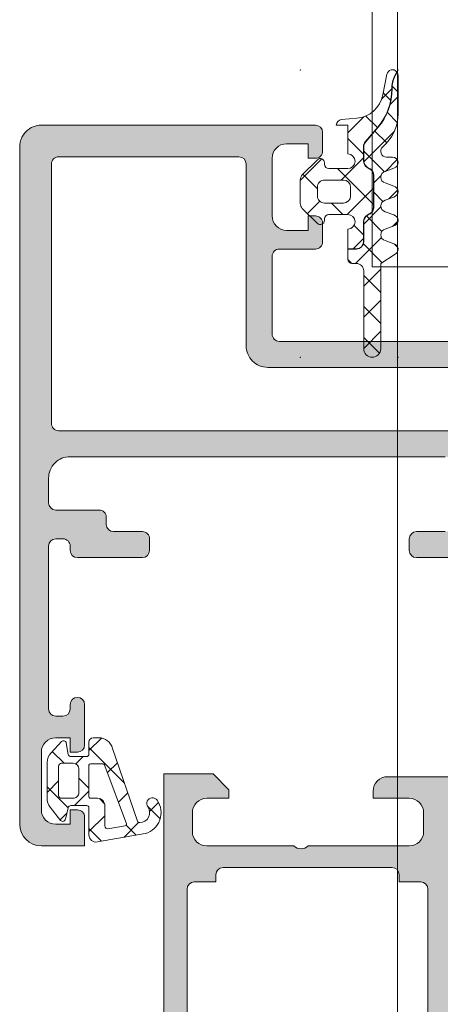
# Model space of a CAD drawing. Header units: millimetres. Extents: x 213386 to 506888, y 183055 to 450952.
# Tile 338 of 656: x 399519 to 399549, y 287199 to 287267. Entities that reach past the tile are written whole.
import ezdxf

# ---------------------------------------------------------------- set-up
doc = ezdxf.new("R2010")
doc.units = ezdxf.units.MM
doc.layers.add('FASÁDA DETAILNÍ', color=255, linetype='Continuous', lineweight=0)

msp = doc.modelspace()

# ---------------------------------------------------------------- hatches: boundary and pattern name
at = {"layer": 'FASÁDA DETAILNÍ'}
h = msp.add_hatch(dxfattribs=at)
h.set_pattern_fill('ANSI37', color=256, scale=0.625, angle=90, style=0)
h.set_pattern_definition([(135, (397960.6382589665, 280090.6491475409), (-1.403165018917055, -1.403165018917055), []), (225, (397960.6382589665, 280090.6491475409), (1.403165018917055, -1.403165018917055), [])])
edge = h.paths.add_edge_path()
edge.add_arc((399540.2923258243, 287253.5391267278), 0.2900050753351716, 224.9975633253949, 359.9994892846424)
edge.add_line((399540.5823308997, 287253.5391241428), (399540.5823308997, 287253.6391184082))
edge.add_arc((399540.8923308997, 287253.6391184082), 0.3099999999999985, 89.99999999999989, 180.0000000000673, ccw=False)
edge.add_line((399540.8923308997, 287253.9491184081), (399542.1923068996, 287253.9491184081))
edge.add_arc((399542.1923068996, 287253.4391184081), 0.5100000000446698, -88.87647985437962, 90.00000000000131, ccw=False)
edge.add_line((399542.2023069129, 287252.9292164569), (399542.2023087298, 287251.5706084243))
edge.add_line((399542.2023087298, 287251.5706084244), (399542.7923090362, 287251.5706084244))
edge.add_arc((399542.7923090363, 287252.0606084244), 0.4900000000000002, -89.99999999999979, 1.272221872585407e-14)
edge.add_line((399543.2823090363, 287252.0606084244), (399543.2823090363, 287253.4606061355))
edge.add_arc((399543.7923090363, 287253.4606061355), 0.5099999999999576, 120.00000000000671, 180.0000000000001, ccw=False)
edge.add_line((399543.5373090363, 287253.9022790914), (399543.7373090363, 287254.0177491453))
edge.add_arc((399543.4923090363, 287254.4421015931), 0.4900000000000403, -59.9999999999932, 1.144999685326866e-13)
edge.add_line((399543.9823090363, 287254.4421015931), (399543.9823090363, 287256.6791114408))
edge.add_arc((399543.4923090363, 287256.6791114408), 0.4899999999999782, 1.144999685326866e-13, 60.00000000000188)
edge.add_line((399543.7373090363, 287257.1034638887), (399543.5373090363, 287257.2189339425))
edge.add_arc((399543.7923090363, 287257.6606068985), 0.5100000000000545, 179.9999999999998, 240.0000000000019, ccw=False)
edge.add_line((399543.2823090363, 287257.6606068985), (399543.2823090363, 287258.6582043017))
edge.add_arc((399543.7882424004, 287258.6582043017), 0.5059333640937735, 139.3588191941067, 180, ccw=False)
edge.add_line((399543.404338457, 287258.9877287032), (399544.2852053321, 287260.0139600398))
edge.add_arc((399541.2547474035, 287262.6151571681), 3.993732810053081, -40.64118080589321, 0.6188691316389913)
edge.add_arc((399547.2581299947, 287262.6800040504), 2.010000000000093, 153.3452087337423, 180.6188691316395, ccw=False)
edge.add_line((399545.4617414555, 287263.5817180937), (399545.5957826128, 287263.848753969))
edge.add_arc((399545.2923188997, 287263.6037844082), 0.3900003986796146, 38.91202932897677, 168.9894375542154)
edge.add_line((399544.9094976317, 287263.6782705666), (399544.6298960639, 287262.2401797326))
edge.add_arc((399542.6568421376, 287262.6237917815), 2.010000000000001, -85.00475061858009, -11.002496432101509, ccw=False)
edge.add_line((399542.8318591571, 287260.6214259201), (399541.7588993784, 287260.5276437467))
edge.add_arc((399541.7923206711, 287260.1390766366), 0.3900017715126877, 94.91600467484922, 178.5301263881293)
edge.add_line((399541.4024472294, 287260.149080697), (399542.2023181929, 287260.149080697))
edge.add_line((399542.2023181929, 287260.149080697), (399542.2023069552, 287258.1490013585))
edge.add_arc((399542.1923068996, 287257.6390994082), 0.5100000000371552, -90, 88.87647509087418, ccw=False)
edge.add_line((399542.1923068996, 287257.1290994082), (399540.8923308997, 287257.1290994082))
edge.add_arc((399540.8923308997, 287257.4390994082), 0.3100000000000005, 180, 270, ccw=False)
edge.add_line((399540.5823308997, 287257.4390994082), (399540.5823308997, 287257.5391244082))
edge.add_arc((399540.2923155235, 287257.5390962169), 0.2900153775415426, 0.005569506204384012, 134.9966855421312)
edge.add_line((399540.0872555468, 287257.7441799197), (399539.0459585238, 287256.703615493))
edge.add_arc((399539.3923188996, 287256.3570112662), 0.4900000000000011, 134.9798378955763, 179.9999999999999)
edge.add_line((399538.9023188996, 287256.3570112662), (399538.9023188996, 287254.7209628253))
edge.add_arc((399539.3923188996, 287254.7209628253), 0.4899999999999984, 180.0000000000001, 225.0276992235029)
edge.add_line((399539.0460041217, 287254.3743130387), (399540.0872525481, 287253.3340708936))
edge = h.paths.add_edge_path()
edge.add_arc((399541.8923407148, 287255.239095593), 0.4999901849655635, -90.00000000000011, -9.199197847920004e-09, ccw=False)
edge.add_line((399541.8923407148, 287254.7391054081), (399540.5923308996, 287254.7391054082))
edge.add_arc((399540.5923122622, 287255.2390867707), 0.4999813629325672, -180.0021357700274, -89.9978642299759, ccw=False)
edge.add_line((399540.0923308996, 287255.2391054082), (399540.0923308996, 287255.8391124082))
edge.add_arc((399540.5923122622, 287255.8391310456), 0.4999813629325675, 89.99786422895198, 180.0021357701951, ccw=False)
edge.add_line((399540.5923308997, 287256.3391124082), (399541.8923407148, 287256.3391124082))
edge.add_arc((399541.8923407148, 287255.8391222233), 0.4999901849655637, 0, 90.00000000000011, ccw=False)
edge.add_line((399542.3923308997, 287255.8391222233), (399542.3923308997, 287255.239095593))
h = msp.add_hatch(dxfattribs=at)
h.set_pattern_fill('ANSI37', color=256, scale=0.48, angle=90, style=0)
h.set_pattern_definition([(135, (397960.6382589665, 280090.6491475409), (-1.077630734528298, -1.077630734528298), []), (225, (397960.6382589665, 280090.6491475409), (1.077630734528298, -1.077630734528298), [])])
edge = h.paths.add_edge_path()
edge.add_line((399544.7857356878, 287252.9348922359), (399545.3927931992, 287253.1621511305))
edge.add_arc((399545.2923179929, 287253.5389872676), 0.3900009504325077, -75.0706312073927, 75.07063120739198)
edge.add_line((399545.3927931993, 287253.9158234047), (399544.7857356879, 287254.1430822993))
edge.add_arc((399544.8923191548, 287254.5389872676), 0.4100009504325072, 105.0676336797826, 254.9323663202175, ccw=False)
edge.add_line((399544.7857356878, 287254.9348922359), (399545.3927932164, 287255.1621511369))
edge.add_arc((399545.2923194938, 287255.5389872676), 0.390000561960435, -75.0708416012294, 75.07084160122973)
edge.add_line((399545.3927932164, 287255.9158233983), (399544.7857357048, 287256.1430822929))
edge.add_arc((399544.8923176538, 287256.5389872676), 0.4100005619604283, 105.06742474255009, 254.9325713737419, ccw=False)
edge.add_line((399544.7857357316, 287256.9348922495), (399545.3927932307, 287257.1621473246))
edge.add_arc((399545.2923059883, 287257.5390299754), 0.3900489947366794, -75.07068313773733, 89.99999999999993)
edge.add_line((399545.2923059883, 287257.9290789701), (399544.8923168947, 287257.9290789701))
edge.add_arc((399544.8923168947, 287258.3390795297), 0.4100005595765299, 130.3199356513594, 269.99999999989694, ccw=False)
edge.add_arc((399542.6923470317, 287260.9313657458), 2.989972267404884, -49.68006215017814, 0.001330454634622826)
edge.add_line((399545.6823192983, 287260.9314351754), (399545.6823188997, 287263.6032267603))
edge.add_arc((399545.2923188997, 287263.6037844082), 0.3900003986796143, -0.0819252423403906, 35.64056997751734)
edge.add_line((399545.6092676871, 287263.8310370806), (399545.4796159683, 287263.5727458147))
edge.add_arc((399547.2581299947, 287262.6800040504), 1.990000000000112, 153.345208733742, 180.6188691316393)
edge.add_arc((399541.2547474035, 287262.6151571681), 4.013732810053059, -40.641180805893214, 0.6188691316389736, ccw=False)
edge.add_line((399544.3003813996, 287260.0009336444), (399543.4195145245, 287258.9747023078))
edge.add_arc((399543.7882424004, 287258.6582043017), 0.4859333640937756, 139.3588191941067, 179.9999999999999)
edge.add_line((399543.3023090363, 287258.6582043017), (399543.3023090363, 287257.6606068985))
edge.add_arc((399543.7923090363, 287257.6606068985), 0.4900000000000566, 180.0000000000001, 240.0000000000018)
edge.add_line((399543.5473090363, 287257.2362544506), (399543.7473090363, 287257.1207843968))
edge.add_arc((399543.4923090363, 287256.6791114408), 0.5099999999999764, -1.1368683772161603e-13, 60.00000000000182, ccw=False)
edge.add_line((399544.0023090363, 287256.6791114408), (399544.0023090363, 287254.4421015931))
edge.add_arc((399543.4923090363, 287254.4421015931), 0.5100000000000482, -59.99999999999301, -2.2737367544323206e-13, ccw=False)
edge.add_line((399543.7473090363, 287254.0004286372), (399543.5473090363, 287253.8849585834))
edge.add_arc((399543.7923090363, 287253.4606061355), 0.4899999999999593, 120.000000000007, 179.9999999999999)
edge.add_line((399543.3023090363, 287253.4606061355), (399543.3023090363, 287252.0606084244))
edge.add_arc((399542.7923090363, 287252.0606084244), 0.509999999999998, -90.00000000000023, 0, ccw=False)
edge.add_line((399542.7923090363, 287251.5506084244), (399542.2023087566, 287251.5506084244))
edge.add_line((399542.2023087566, 287251.5506084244), (399542.2023097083, 287250.8389868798))
edge.add_arc((399542.4923097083, 287250.8389872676), 0.2900000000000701, 180.0000766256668, 270.0000000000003)
edge.add_line((399542.4923097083, 287250.5489872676), (399542.7922948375, 287250.548987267))
edge.add_arc((399542.7924763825, 287250.03916528), 0.5098220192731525, -0.02428648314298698, 90.02040272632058, ccw=False)
edge.add_line((399543.3022983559, 287250.0389491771), (399543.3023288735, 287244.6389862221))
edge.add_arc((399543.8923273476, 287244.6389895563), 0.5899984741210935, 180.0003238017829, 360.0000000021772)
edge.add_line((399544.4823258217, 287244.6389895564), (399544.4823258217, 287250.5443978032))
edge.add_line((399544.4823258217, 287250.5443978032), (399545.4870801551, 287251.2011013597))
edge.add_arc((399545.2923195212, 287251.538989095), 0.3899997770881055, -60.04057881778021, 75.07024092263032)
edge.add_line((399545.3927969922, 287251.9158234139), (399544.7857356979, 287252.1430822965))
edge.add_arc((399544.8923191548, 287252.5389872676), 0.4100009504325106, 105.0676336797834, 254.9323677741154, ccw=False)
h = msp.add_hatch(color=256, dxfattribs=at)
edge = h.paths.add_edge_path(flags=16)
edge.add_ellipse((399522.1563332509, 287239.4490277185), major_axis=(-0.4999740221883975, 0), ratio=1, start_angle=-0.0029770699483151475, end_angle=90.0029770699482, ccw=False)
edge.add_line((399521.6563592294, 287239.449053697), (399521.6563592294, 287257.449053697))
edge.add_ellipse((399522.1563332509, 287257.4490796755), major_axis=(-0.4999740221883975, 0), ratio=1, start_angle=-90.0029770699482, end_angle=0.0029770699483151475, ccw=False)
edge.add_line((399522.1563592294, 287257.949053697), (399534.6563592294, 287257.949053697))
edge.add_ellipse((399534.6563374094, 287257.449031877), major_axis=(-0.5000218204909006, 0), ratio=1, start_angle=180.0025002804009, end_angle=269.997499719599, ccw=False)
edge.add_line((399535.1563592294, 287257.449053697), (399535.1563592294, 287244.846002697))
edge.add_ellipse((399536.6563581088, 287244.8460015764), major_axis=(-1.499998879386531, 0), ratio=1, start_angle=-4.280432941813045e-05, end_angle=90.00004280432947)
edge.add_line((399536.6563592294, 287243.346002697), (399549.6563472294, 287243.346002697))
edge.add_ellipse((399549.656347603, 287242.8460030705), major_axis=(-0.4999996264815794, 0), ratio=1, start_angle=179.9999571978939, end_angle=270.0000428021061, ccw=False)
edge.add_line((399550.1563472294, 287242.846002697), (399550.1563472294, 287239.449053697))
edge.add_ellipse((399549.656347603, 287239.4490533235), major_axis=(-0.4999996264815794, 0), ratio=1, start_angle=89.99995719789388, end_angle=180.0000428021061, ccw=False)
edge.add_line((399549.6563472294, 287238.949053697), (399522.1563592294, 287238.949053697))
edge = h.paths.add_edge_path()
edge.add_line((399520.9563472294, 287210.149058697), (399523.9563472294, 287210.149058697))
edge.add_line((399523.9563472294, 287210.149058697), (399523.9563472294, 287212.149058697))
edge.add_arc((399523.4563732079, 287212.1490846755), 0.4999740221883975, 359.9970229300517, 450.0029770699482)
edge.add_line((399523.4563472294, 287212.649058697), (399522.9563472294, 287212.649058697))
edge.add_line((399522.9563472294, 287212.649058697), (399522.9563472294, 287211.649058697))
edge.add_line((399522.9563472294, 287211.649058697), (399521.9563472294, 287211.649058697))
edge.add_arc((399521.9564113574, 287212.649122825), 1.000064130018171, 180.0036740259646, 269.99632597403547, ccw=False)
edge.add_line((399520.9563472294, 287212.649058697), (399520.9563472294, 287216.649058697))
edge.add_arc((399521.9563772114, 287216.649028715), 1.000029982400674, 90.00171778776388, 179.9982822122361, ccw=False)
edge.add_line((399521.9563472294, 287217.649058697), (399522.9563472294, 287217.649058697))
edge.add_line((399522.9563472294, 287217.649058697), (399522.9563472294, 287216.649058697))
edge.add_line((399522.9563472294, 287216.649058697), (399523.4563472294, 287216.649058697))
edge.add_arc((399523.456341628, 287217.1490642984), 0.5000056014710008, 270.0006418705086, 359.9993581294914)
edge.add_line((399523.9563472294, 287217.149058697), (399523.9563472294, 287219.949061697))
edge.add_arc((399523.4563472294, 287219.949061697), 0.5, 0, 180)
edge.add_line((399522.9563472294, 287219.949061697), (399522.9563472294, 287219.649058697))
edge.add_arc((399522.4563365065, 287219.6490694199), 0.5000107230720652, 270.0012287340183, 359.9987712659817, ccw=False)
edge.add_line((399522.4563472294, 287219.149058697), (399521.9563472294, 287219.149058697))
edge.add_arc((399521.9564151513, 287219.6491266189), 0.5000679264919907, 180.0077822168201, 269.99221778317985, ccw=False)
edge.add_line((399521.4563472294, 287219.649058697), (399521.4563472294, 287230.949053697))
edge.add_arc((399521.9563690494, 287230.949031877), 0.5000218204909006, 90.00250028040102, 179.9974997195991, ccw=False)
edge.add_line((399521.9563472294, 287231.449053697), (399522.4563472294, 287231.449053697))
edge.add_arc((399522.4564099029, 287230.9491163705), 0.499937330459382, -0.007182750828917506, 90.00718275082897, ccw=False)
edge.add_line((399522.9563472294, 287230.949053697), (399522.9563472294, 287230.649050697))
edge.add_arc((399523.4564100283, 287230.6491134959), 0.5000628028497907, 180.0071953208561, 269.9928046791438)
edge.add_line((399523.4563472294, 287230.149050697), (399527.9563472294, 287230.149050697))
edge.add_arc((399527.956341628, 287230.6490562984), 0.5000056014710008, 270.0006418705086, 359.9993581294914)
edge.add_line((399528.4563472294, 287230.649050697), (399528.4563472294, 287231.449053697))
edge.add_arc((399527.9563732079, 287231.4490796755), 0.4999740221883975, 359.9970229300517, 450.0029770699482)
edge.add_line((399527.9563472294, 287231.949053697), (399525.9563472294, 287231.949053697))
edge.add_arc((399525.9564151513, 287232.4491216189), 0.5000679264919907, 180.0077822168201, 269.99221778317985, ccw=False)
edge.add_line((399525.4563472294, 287232.449053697), (399525.4563472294, 287232.949053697))
edge.add_arc((399524.9564099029, 287232.9491163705), 0.499937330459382, 359.992817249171, 450.007182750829)
edge.add_line((399524.9563472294, 287233.449053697), (399521.9563472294, 287233.449053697))
edge.add_arc((399521.9564023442, 287233.9491088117), 0.5000551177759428, 180.0063149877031, 269.9936850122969, ccw=False)
edge.add_line((399521.4563472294, 287233.949053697), (399521.4563472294, 287235.649050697))
edge.add_arc((399522.9563153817, 287235.6490825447), 1.499968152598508, 89.99878348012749, 180.0012165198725, ccw=False)
edge.add_line((399522.9563472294, 287237.149050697), (399548.9563472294, 287237.149050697))
edge.add_arc((399548.9563680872, 287236.6490715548), 0.4999791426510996, -0.0023902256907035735, 90.0023902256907, ccw=False)
edge.add_line((399549.4563472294, 287236.649050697), (399549.4563472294, 287232.449053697))
edge.add_arc((399548.956341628, 287232.4490592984), 0.5000056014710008, 270.0006418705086, 359.9993581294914, ccw=False)
edge.add_line((399548.9563472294, 287231.949053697), (399546.9563472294, 287231.949053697))
edge.add_arc((399546.9563690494, 287231.449031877), 0.5000218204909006, 90.002500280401, 179.9974997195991)
edge.add_line((399546.4563472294, 287231.449053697), (399546.4563472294, 287230.649050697))
edge.add_arc((399546.9563997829, 287230.6491032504), 0.5000525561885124, 180.0060215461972, 269.9939784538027)
edge.add_line((399546.9563472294, 287230.149050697), (399551.9563482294, 287230.149050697))
edge.add_line((399551.9563482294, 287230.149050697), (399552.7142372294, 287230.366371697))
edge.add_arc((399552.7969285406, 287230.077993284), 0.2999999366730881, 37.90481467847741, 106.00002422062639, ccw=False)
edge.add_arc((399553.270348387, 287230.446603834), 0.3000001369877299, 217.9047180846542, 269.9999699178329)
edge.add_line((399553.2703482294, 287230.146603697), (399555.3344952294, 287230.146605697))
edge.add_arc((399555.3344956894, 287230.546605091), 0.3999993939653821, 269.9999341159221, 381.973769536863)
edge.add_line((399555.7054372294, 287230.696277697), (399554.8890762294, 287232.719506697))
edge.add_arc((399554.7036059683, 287232.6446700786), 0.1999993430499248, 21.9739078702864, 114.1410923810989)
edge.add_line((399554.6218092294, 287232.827177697), (399552.2381242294, 287231.758857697))
edge.add_arc((399552.1563275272, 287231.9413658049), 0.1999997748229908, 179.1800993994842, 294.14102545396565, ccw=False)
edge.add_line((399551.9563482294, 287231.944227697), (399551.9563472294, 287243.248307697))
edge.add_arc((399552.1477617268, 287243.2567394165), 0.1916001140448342, 88.95554998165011, 182.5222218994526, ccw=False)
edge.add_line((399552.1512542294, 287243.448307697), (399552.5718382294, 287243.448307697))
edge.add_line((399552.5718382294, 287243.448307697), (399555.0374502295, 287242.016572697))
edge.add_arc((399555.1882619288, 287242.27590969), 0.2999997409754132, 239.8208038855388, 344.0000282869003)
edge.add_line((399555.4766402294, 287242.193218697), (399555.9045112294, 287243.685379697))
edge.add_line((399555.9045112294, 287243.685379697), (399556.4029232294, 287244.548654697))
edge.add_arc((399556.0565129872, 287244.7486546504), 0.400000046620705, 330.000011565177, 449.9999652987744)
edge.add_line((399556.0565132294, 287245.148654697), (399551.9485822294, 287245.148307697))
edge.add_line((399551.9485822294, 287245.148307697), (399537.4565252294, 287245.146002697))
edge.add_arc((399537.4563471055, 287245.6460025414), 0.4999998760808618, 179.9999821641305, 270.02041150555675, ccw=False)
edge.add_line((399536.9563472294, 287245.646002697), (399536.9563472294, 287251.049044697))
edge.add_arc((399537.4563468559, 287251.0490450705), 0.4999996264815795, 89.99995719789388, 180.0000428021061, ccw=False)
edge.add_line((399537.4563472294, 287251.549044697), (399539.9563472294, 287251.549044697))
edge.add_arc((399539.9563476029, 287252.0490443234), 0.4999996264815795, 269.9999571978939, 360.0000428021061)
edge.add_line((399540.4563472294, 287252.049044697), (399540.4563472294, 287253.349047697))
edge.add_arc((399539.9563680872, 287253.3490685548), 0.4999791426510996, 359.9976097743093, 450.0023902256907)
edge.add_line((399539.9563472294, 287253.849047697), (399539.4563472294, 287253.849047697))
edge.add_line((399539.4563472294, 287253.849047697), (399539.4563472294, 287252.849047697))
edge.add_line((399539.4563472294, 287252.849047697), (399537.9563472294, 287252.849047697))
edge.add_arc((399537.9563789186, 287253.8490793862), 1.00003168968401, 180.001815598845, 269.998184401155, ccw=False)
edge.add_line((399536.9563472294, 287253.849047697), (399536.9563472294, 287257.849047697))
edge.add_arc((399537.9564164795, 287257.848978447), 1.000069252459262, 90.00396746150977, 179.9960325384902, ccw=False)
edge.add_line((399537.9563472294, 287258.849047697), (399539.4563472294, 287258.849047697))
edge.add_line((399539.4563472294, 287258.849047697), (399539.4563472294, 287257.849047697))
edge.add_line((399539.4563472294, 287257.849047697), (399539.9563472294, 287257.849047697))
edge.add_arc((399539.9563732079, 287258.3490217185), 0.4999740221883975, 269.9970229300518, 360.0029770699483)
edge.add_line((399540.4563472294, 287258.349047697), (399540.4563472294, 287259.649050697))
edge.add_arc((399539.956341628, 287259.6490450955), 0.5000056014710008, 0.0006418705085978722, 89.99935812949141)
edge.add_line((399539.9563472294, 287260.149050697), (399520.9563472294, 287260.149050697))
edge.add_arc((399520.9563179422, 287258.6490799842), 1.49997071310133, 89.9988812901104, 180.0011187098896)
edge.add_line((399519.4563472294, 287258.649050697), (399519.4563472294, 287211.649058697))
edge.add_arc((399520.9564075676, 287211.6491190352), 1.500060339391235, 180.0023046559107, 269.9976953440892)
h = msp.add_hatch(dxfattribs=at)
h.set_pattern_fill('ANSI37', color=256, scale=0.625, angle=180, style=0)
h.set_pattern_definition([(225, (399522.9563192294, 287212.649078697), (1.403165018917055, -1.403165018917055), []), (315, (399522.9563192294, 287212.649078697), (1.403165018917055, 1.403165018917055), [])])
edge = h.paths.add_edge_path(flags=16)
edge.add_ellipse((399524.8585323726, 287212.9512937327), major_axis=(-0.4977897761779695, 0), ratio=1, start_angle=179.7452779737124, end_angle=270.1925797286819)
edge.add_line((399524.8568592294, 287213.449080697), (399524.3563402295, 287213.449080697))
edge.add_ellipse((399524.3563259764, 287213.5490644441), major_axis=(-0.0999837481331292, 0), ratio=1, start_angle=-0.00874066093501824, end_angle=90.00816770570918, ccw=False)
edge.add_line((399524.2563422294, 287213.549079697), (399524.2563382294, 287215.749509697))
edge.add_ellipse((399524.3563428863, 287215.7495070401), major_axis=(-0.1000046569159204, 0), ratio=1, start_angle=270.0015221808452, end_angle=359.99847781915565, ccw=False)
edge.add_line((399524.3563402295, 287215.849511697), (399525.1682822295, 287215.849511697))
edge.add_ellipse((399525.1682737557, 287215.6495050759), major_axis=(-0.2000066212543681, 0), ratio=1, start_angle=195.6886153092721, end_angle=269.9975725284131, ccw=False)
edge.add_line((399525.3608292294, 287215.703588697), (399526.8481542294, 287211.685447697))
edge.add_ellipse((399526.7543727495, 287211.650734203), major_axis=(-0.09999996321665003, 0), ratio=1, start_angle=100.32228414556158, end_angle=200.312182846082, ccw=False)
edge.add_line((399526.7722912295, 287211.552352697), (399525.5628222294, 287211.332069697))
edge.add_ellipse((399525.5563135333, 287211.5319600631), major_axis=(-0.199996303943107, 0), ratio=1, start_angle=-0.0010410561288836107, end_angle=91.86496785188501, ccw=False)
edge.add_line((399525.3563172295, 287211.531963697), (399525.3563172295, 287212.949080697))
edge = h.paths.add_edge_path(flags=16)
edge.add_ellipse((399522.3563283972, 287213.6490818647), major_axis=(-0.2000001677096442, 0), ratio=1, start_angle=-0.000238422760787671, end_angle=90.0002384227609, ccw=False)
edge.add_line((399522.1563282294, 287213.649082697), (399522.1563322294, 287215.683539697))
edge.add_ellipse((399522.3563275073, 287215.6835444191), major_axis=(-0.1999952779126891, 0), ratio=1, start_angle=-90.00049336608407, end_angle=0.0013528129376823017, ccw=False)
edge.add_line((399522.3563292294, 287215.883539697), (399523.1563392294, 287215.883539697))
edge.add_ellipse((399523.1563304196, 287215.483528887), major_axis=(-0.4000108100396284, 0), ratio=1, start_angle=180.0019780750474, end_angle=269.99873811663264, ccw=False)
edge.add_line((399523.5563412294, 287215.483542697), (399523.5563412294, 287213.849079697))
edge.add_ellipse((399523.1563463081, 287213.8490766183), major_axis=(-0.399994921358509, 0), ratio=1, start_angle=89.9989860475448, end_angle=180.0004409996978, ccw=False)
edge.add_line((399523.1563392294, 287213.449081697), (399522.3563292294, 287213.449081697))
edge = h.paths.add_edge_path()
edge.add_arc((399522.4328803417, 287212.0490897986), 0.2000083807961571, 220.0023157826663, 344.9984805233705)
edge.add_line((399522.6260722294, 287211.997318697), (399522.8166062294, 287212.800843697))
edge.add_arc((399523.0097998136, 287212.7490673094), 0.2000113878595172, 90.0027454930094, 164.9971436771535, ccw=False)
edge.add_line((399523.0097902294, 287212.949078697), (399524.1063402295, 287212.949078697))
edge.add_arc((399524.1063505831, 287212.7990910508), 0.1499876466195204, -0.003955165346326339, 90.00395514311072, ccw=False)
edge.add_line((399524.2563382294, 287212.799080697), (399524.2563302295, 287210.916209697))
edge.add_arc((399524.7563301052, 287210.9162077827), 0.4999998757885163, 179.9997806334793, 279.9335722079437)
edge.add_line((399524.8425832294, 287210.423703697), (399528.1623092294, 287211.005092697))
edge.add_arc((399527.7562348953, 287212.4490782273), 1.499996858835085, 285.706924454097, 395.0875539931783)
edge.add_arc((399528.6563377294, 287213.081385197), 0.3999981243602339, 35.08800412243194, 215.0880041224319)
edge.add_arc((399527.7750380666, 287212.4468636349), 0.6860034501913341, -89.5156416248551, 36.14118558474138, ccw=False)
edge.add_arc((399527.7612178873, 287211.9099872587), 0.1503878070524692, 199.0161509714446, 277.4960782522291, ccw=False)
edge.add_line((399527.6190372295, 287211.860985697), (399525.8913552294, 287216.907211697))
edge.add_arc((399524.9252632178, 287216.6490905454), 0.9999801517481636, 14.9589109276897, 90.00057229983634)
edge.add_line((399524.9252532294, 287217.649070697), (399524.5563482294, 287217.649082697))
edge.add_arc((399524.5563689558, 287217.3490629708), 0.3000197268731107, 90.00395818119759, 179.9968057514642)
edge.add_line((399524.2563492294, 287217.349079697), (399524.2563492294, 287216.499064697))
edge.add_arc((399524.1063651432, 287216.4990517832), 0.1499840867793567, -90.0049332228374, 0.004933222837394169, ccw=False)
edge.add_line((399524.1063522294, 287216.349067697), (399523.0097902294, 287216.349078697))
edge.add_arc((399523.0097993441, 287216.5490932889), 0.2000145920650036, 195.0023743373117, 269.99738902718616, ccw=False)
edge.add_line((399522.8166022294, 287216.497317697), (399522.6875082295, 287217.300689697))
edge.add_arc((399522.4943323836, 287217.248965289), 0.1999808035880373, 14.98978708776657, 135.0074444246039)
edge.add_line((399522.3529062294, 287217.390354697), (399521.6263872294, 287216.614484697))
edge.add_arc((399522.3563288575, 287215.9309742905), 1.000000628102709, 136.8814623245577, 180.0000340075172)
edge.add_line((399521.3563282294, 287215.930973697), (399521.3563282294, 287213.452340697))
edge.add_arc((399522.3563311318, 287213.4523417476), 1.00000290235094, 180.0000601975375, 217.8277930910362)
edge.add_line((399521.5664712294, 287212.839049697), (399522.2796702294, 287211.920520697))
h = msp.add_hatch(color=256, dxfattribs=at)
edge = h.paths.add_edge_path()
edge.add_arc((399549.576326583, 287191.8492096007), 0.1199999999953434, 180, 270)
edge.add_line((399549.576326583, 287191.7292096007), (399552.336324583, 287191.7292096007))
edge.add_arc((399552.3363245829, 287191.4292096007), 0.3000000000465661, 0, 89.99999998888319, ccw=False)
edge.add_line((399552.636324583, 287191.4292096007), (399552.636324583, 287190.4492352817))
edge.add_arc((399552.3363245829, 287190.4492352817), 0.3000000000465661, -89.99999998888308, 0, ccw=False)
edge.add_line((399552.336324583, 287190.1492352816), (399550.456313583, 287190.1492352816))
edge.add_arc((399550.1887702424, 287190.0703681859), 0.27892554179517, 16.42459456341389, 91.16287006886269)
edge.add_line((399550.183109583, 287190.3492362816), (399549.729515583, 287190.3492362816))
edge.add_arc((399549.723847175, 287190.0703988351), 0.2788950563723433, 88.83541063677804, 163.5801235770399)
edge.add_line((399549.456326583, 287190.1492352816), (399549.456326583, 287189.3490605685))
edge.add_arc((399548.456326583, 287189.3490605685), 1, -90, 0, ccw=False)
edge.add_line((399548.456326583, 287188.3490605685), (399544.9563192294, 287188.3490605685))
edge.add_arc((399544.9563390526, 287189.3490803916), 1.000019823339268, 180.0011357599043, 269.9988642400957, ccw=False)
edge.add_line((399543.9563192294, 287189.3490605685), (399543.9563192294, 287189.8490605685))
edge.add_line((399543.9563192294, 287189.8490605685), (399546.4563192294, 287189.8490605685))
edge.add_arc((399546.4562738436, 287190.8491059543), 1.000045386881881, 270.00260029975, 359.99739970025)
edge.add_line((399547.4563192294, 287190.8490605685), (399547.4563192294, 287192.149078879))
edge.add_arc((399546.4562667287, 287192.1490263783), 1.000052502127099, 0.003007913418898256, 89.9969920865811)
edge.add_line((399546.4563192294, 287193.149078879), (399539.4563192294, 287193.149078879))
edge.add_arc((399538.9563192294, 287192.6239571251), 0.7250881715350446, 46.40381611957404, 133.596183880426)
edge.add_line((399538.4563192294, 287193.149078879), (399532.4222310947, 287193.149078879))
edge.add_arc((399532.4222835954, 287192.1490263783), 1.000052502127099, 90.0030079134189, 179.9969920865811)
edge.add_line((399531.4222310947, 287192.149078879), (399531.4222310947, 287190.8490605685))
edge.add_arc((399532.4222764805, 287190.8491059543), 1.000045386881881, 180.00260029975, 269.9973997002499)
edge.add_line((399532.4222310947, 287189.8490605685), (399533.9563192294, 287189.8490605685))
edge.add_line((399533.9563192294, 287189.8490605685), (399533.9563192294, 287189.249054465))
edge.add_line((399533.9563192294, 287189.249054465), (399532.8563131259, 287188.149078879))
edge.add_line((399532.8563131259, 287188.149078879), (399529.4563192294, 287188.149078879))
edge.add_line((399529.4563192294, 287188.149078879), (399529.4563192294, 287215.1489796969))
edge.add_line((399529.4563192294, 287215.1489796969), (399532.8563131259, 287215.1489796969))
edge.add_line((399532.8563131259, 287215.1489796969), (399533.9563192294, 287214.049004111))
edge.add_line((399533.9563192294, 287214.049004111), (399533.9563192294, 287213.4489980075))
edge.add_line((399533.9563192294, 287213.4489980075), (399532.4222310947, 287213.4489980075))
edge.add_arc((399532.4222764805, 287212.4489526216), 1.000045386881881, 90.00260029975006, 179.9973997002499)
edge.add_line((399531.4222310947, 287212.4489980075), (399531.4222310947, 287211.1489796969))
edge.add_arc((399532.4222835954, 287211.1490321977), 1.000052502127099, 180.0030079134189, 269.9969920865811)
edge.add_line((399532.4222310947, 287210.1489796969), (399538.4563192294, 287210.1489796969))
edge.add_arc((399538.9563192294, 287210.6741014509), 0.7250881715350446, 226.403816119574, 313.596183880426)
edge.add_line((399539.4563192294, 287210.1489796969), (399546.4563192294, 287210.1489796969))
edge.add_arc((399546.4562667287, 287211.1490321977), 1.000052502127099, 270.0030079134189, 359.9969920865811)
edge.add_line((399547.4563192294, 287211.1489796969), (399547.4563192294, 287212.4489980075))
edge.add_arc((399546.4562738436, 287212.4489526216), 1.000045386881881, 0.002600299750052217, 89.99739970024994)
edge.add_line((399546.4563192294, 287213.4489980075), (399543.9563192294, 287213.4489980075))
edge.add_line((399543.9563192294, 287213.4489980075), (399543.9563192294, 287213.9489980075))
edge.add_arc((399544.9563390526, 287213.9489781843), 1.000019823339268, 90.00113575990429, 179.9988642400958, ccw=False)
edge.add_line((399544.9563192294, 287214.9489980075), (399549.4563192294, 287214.9489980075))
edge.add_arc((399549.4563295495, 287214.4490083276), 0.4999896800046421, -0.001182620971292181, 90.00118262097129, ccw=False)
edge.add_line((399549.9563192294, 287214.4489980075), (399549.9563192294, 287213.4489980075))
edge.add_line((399549.9563192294, 287213.4489980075), (399549.1563161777, 287213.4489980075))
edge.add_line((399549.1563161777, 287213.4489980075), (399549.1563161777, 287210.4489827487))
edge.add_arc((399549.4563238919, 287210.4489800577), 0.3000077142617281, 179.9994860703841, 270.0005139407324)
edge.add_arc((399549.723847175, 287210.2278087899), 0.2788950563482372, 196.4198764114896, 271.164589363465)
edge.add_line((399549.729515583, 287209.9489713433), (399550.183109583, 287209.9489713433))
edge.add_arc((399550.1887702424, 287210.227839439), 0.2789255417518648, 268.8371299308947, 343.575405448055)
edge.add_line((399550.456313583, 287210.1489723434), (399552.336324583, 287210.1489723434))
edge.add_arc((399552.3363245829, 287209.8489723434), 0.2999999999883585, 0, 89.99999998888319, ccw=False)
edge.add_line((399552.636324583, 287209.8489723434), (399552.636324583, 287208.8689980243))
edge.add_arc((399552.3363245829, 287208.8689980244), 0.3000000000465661, 270.0000000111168, 359.9999999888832, ccw=False)
edge.add_line((399552.336324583, 287208.5689980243), (399549.576326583, 287208.5689980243))
edge.add_arc((399549.576326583, 287208.4489980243), 0.1199999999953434, 90, 180)
edge.add_line((399549.456326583, 287208.4489980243), (399549.456326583, 287204.1489723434))
edge.add_arc((399549.956326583, 287204.1489723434), 0.5, 180, 270)
edge.add_line((399549.956326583, 287203.6489723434), (399550.656326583, 287203.6489723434))
edge.add_line((399550.656326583, 287203.6489723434), (399553.049146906, 287205.030467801))
edge.add_arc((399553.1182067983, 287204.9108525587), 0.1381197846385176, -7.702437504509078, 119.99999997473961, ccw=False)
edge.add_arc((399548.2768555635, 287205.3584709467), 5.00000000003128, 288.7094007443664, 354.65077199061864, ccw=False)
edge.add_arc((399550.0410817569, 287200.1491038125), 0.4999999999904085, 108.7094007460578, 251.2905992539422)
edge.add_arc((399548.2768555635, 287194.9397366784), 4.999999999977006, 5.34922800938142, 71.2905992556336, ccw=False)
edge.add_arc((399553.1182067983, 287195.3873550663), 0.1381197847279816, -119.99999997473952, 7.702437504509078, ccw=False)
edge.add_line((399553.049146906, 287195.267739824), (399550.656326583, 287196.6492352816))
edge.add_line((399550.656326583, 287196.6492352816), (399549.956326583, 287196.6492352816))
edge.add_arc((399549.956326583, 287196.1492352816), 0.5, 90, 180)
edge.add_line((399549.456326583, 287196.1492352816), (399549.456326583, 287191.8492096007))
edge = h.paths.add_edge_path(flags=16)
edge.add_arc((399531.556325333, 287207.1489873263), 0.5, 90, 180)
edge.add_line((399531.056325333, 287207.1489873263), (399531.056325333, 287195.149078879))
edge.add_arc((399531.556325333, 287195.149078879), 0.5, 180, 270)
edge.add_line((399531.556325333, 287194.649078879), (399547.2563070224, 287194.649078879))
edge.add_arc((399547.2563070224, 287195.149078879), 0.5, 270, 360)
edge.add_line((399547.7563070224, 287195.149078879), (399547.7563070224, 287207.1489873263))
edge.add_arc((399547.2563070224, 287207.1489873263), 0.5, 0, 90)
edge.add_line((399547.2563070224, 287207.6489873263), (399545.7563070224, 287207.6489873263))
edge.add_line((399545.7563070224, 287207.6489873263), (399545.7563070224, 287208.1489873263))
edge.add_arc((399545.2563070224, 287208.1489873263), 0.5, 0, 90)
edge.add_line((399545.2563070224, 287208.6489873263), (399533.556325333, 287208.6489873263))
edge.add_arc((399533.556325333, 287208.1489873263), 0.5, 90, 180)
edge.add_line((399533.056325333, 287208.1489873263), (399533.056325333, 287207.6489873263))
edge.add_line((399533.056325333, 287207.6489873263), (399531.556325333, 287207.6489873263))

# ---------------------------------------------------------------- linework, layer by layer
for p, q in [((399545.6382310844, 296850.3801179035), (399545.6382310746, 284297.1544280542)), ((399545.6382274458, 288917.1544282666), (399545.6382310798, 286777.6545368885))]:
    msp.add_line(p, q, dxfattribs=at)
msp.add_lwpolyline([(399587.8922310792, 287331.2944572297), (399587.8922310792, 287718.9852340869), (399543.8922310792, 287718.9852340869), (399543.8922310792, 287331.2944572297), (399543.8922310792, 287250.323578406), (399587.8922310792, 287250.323578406)], close=True, dxfattribs=at)
at = {"layer": 'FASÁDA DETAILNÍ', "color": 7}
for points in [[(399540.0872525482, 287253.3340708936, 0.6681907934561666), (399540.5823308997, 287253.5391241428), (399540.5823308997, 287253.6391184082, -0.41421356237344), (399540.8923308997, 287253.9491184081), (399542.1923068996, 287253.9491184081, -0.9902431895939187), (399542.2023069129, 287252.9292164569), (399542.2023087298, 287251.5706084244), (399542.7923090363, 287251.5706084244, 0.4142135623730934), (399543.2823090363, 287252.0606084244), (399543.2823090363, 287253.4606061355, -0.267949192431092), (399543.5373090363, 287253.9022790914), (399543.7373090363, 287254.0177491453, 0.2679491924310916), (399543.9823090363, 287254.4421015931), (399543.9823090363, 287256.6791114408, 0.267949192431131), (399543.7373090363, 287257.1034638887), (399543.5373090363, 287257.2189339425, -0.2679491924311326), (399543.2823090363, 287257.6606068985), (399543.2823090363, 287258.6582043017, -0.1792130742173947), (399543.404338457, 287258.9877287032), (399544.2852053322, 287260.0139600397, 0.1820014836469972), (399545.2482472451, 287262.6582938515, -0.1195687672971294), (399545.4617414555, 287263.5817180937), (399545.5957826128, 287263.8487539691, 0.6375452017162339), (399544.9094976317, 287263.6782705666), (399544.6298960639, 287262.2401797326, -0.3346062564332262), (399542.8318591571, 287260.6214259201), (399541.7588993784, 287260.5276437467, 0.381933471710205), (399541.4024472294, 287260.149080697), (399542.2023181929, 287260.149080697), (399542.2023069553, 287258.1490013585, -0.9902431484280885), (399542.1923068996, 287257.1290994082), (399540.8923308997, 287257.1290994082, -0.414213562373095), (399540.5823308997, 287257.4390994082), (399540.5823308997, 287257.5391244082, 0.6681225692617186), (399540.0872555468, 287257.7441799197), (399539.0459585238, 287256.703615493, 0.1990038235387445), (399538.9023188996, 287256.3570112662), (399538.9023188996, 287254.7209628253, 0.199038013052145), (399539.0460041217, 287254.3743130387), (399540.0872525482, 287253.3340708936)], [(399544.7857356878, 287252.9348922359), (399545.3927931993, 287253.1621511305, 0.7683067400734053), (399545.3927931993, 287253.9158234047), (399544.7857356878, 287254.1430822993, -0.7663896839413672), (399544.7857356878, 287254.9348922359), (399545.3927932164, 287255.1621511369, 0.7683096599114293), (399545.3927932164, 287255.9158233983), (399544.7857357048, 287256.1430822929, -0.766392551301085), (399544.7857357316, 287256.9348922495), (399545.3927932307, 287257.1621473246, 0.8775222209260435), (399545.2923059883, 287257.9290789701), (399544.8923168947, 287257.9290789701, -0.6981291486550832), (399544.6270239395, 287258.6516816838, 0.2202365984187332), (399545.6823192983, 287260.9314351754), (399545.6823188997, 287263.6032267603, 0.1571434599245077), (399545.6092676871, 287263.8310370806), (399545.4796159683, 287263.5727458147, 0.1195687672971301), (399545.2682460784, 287262.6585098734, -0.1820014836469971), (399544.3003813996, 287260.0009336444), (399543.4195145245, 287258.9747023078, 0.1792130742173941), (399543.3023090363, 287258.6582043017), (399543.3023090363, 287257.6606068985, 0.2679491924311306), (399543.5473090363, 287257.2362544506), (399543.7473090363, 287257.1207843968, -0.2679491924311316), (399544.0023090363, 287256.6791114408), (399544.0023090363, 287254.4421015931, -0.2679491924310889), (399543.7473090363, 287254.0004286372), (399543.5473090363, 287253.8849585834, 0.2679491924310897), (399543.3023090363, 287253.4606061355), (399543.3023090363, 287252.0606084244, -0.4142135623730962), (399542.7923090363, 287251.5506084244), (399542.2023087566, 287251.5506084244), (399542.2023097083, 287250.8389868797, 0.4142131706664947), (399542.4923097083, 287250.5489872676), (399542.7922948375, 287250.548987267, -0.414442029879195), (399543.3022983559, 287250.0389491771), (399543.3023288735, 287244.6389862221, 0.999997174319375), (399544.4823258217, 287244.6389895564), (399544.4823258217, 287250.5443978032), (399545.4870801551, 287251.2011013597, 0.6688782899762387), (399545.3927969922, 287251.9158234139), (399544.7857356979, 287252.1430822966, -0.7663896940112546), (399544.7857356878, 287252.9348922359)], [(399542.3923308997, 287255.239095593, -0.4142135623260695), (399541.8923407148, 287254.7391054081), (399540.5923308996, 287254.7391054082, -0.4142353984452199), (399540.0923308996, 287255.2391054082), (399540.0923308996, 287255.8391124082, -0.4142353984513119), (399540.5923308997, 287256.3391124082), (399541.8923407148, 287256.3391124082, -0.4142135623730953), (399542.3923308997, 287255.8391222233), (399542.3923308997, 287255.239095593)]]:
    msp.add_lwpolyline(points, format="xyb", close=True, dxfattribs=at)
at = {"layer": 'FASÁDA DETAILNÍ'}
for points in [[(399551.9485822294, 287245.148307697), (399537.4565252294, 287245.146002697), (399537.4565252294, 287245.146002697, -0.414318), (399536.9563472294, 287245.646002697), (399536.9563472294, 287251.049044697), (399536.9563472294, 287251.049044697, -0.414214), (399537.4563472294, 287251.549044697), (399539.9563472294, 287251.549044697), (399539.9563472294, 287251.549044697, 0.414214), (399540.4563472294, 287252.049044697), (399540.4563472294, 287253.349047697), (399540.4563472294, 287253.349047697, 0.414238), (399539.9563472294, 287253.849047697), (399539.4563472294, 287253.849047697), (399539.4563472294, 287252.849047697), (399537.9563472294, 287252.849047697), (399537.9563472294, 287252.849047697, -0.414195), (399536.9563472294, 287253.849047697), (399536.9563472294, 287257.849047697), (399536.9563472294, 287257.849047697, -0.414173), (399537.9563472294, 287258.849047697), (399539.4563472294, 287258.849047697), (399539.4563472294, 287257.849047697), (399539.9563472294, 287257.849047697), (399539.9563472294, 287257.849047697, 0.414244), (399540.4563472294, 287258.349047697), (399540.4563472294, 287259.649050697), (399540.4563472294, 287259.649050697, 0.414207), (399539.9563472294, 287260.149050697), (399520.9563472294, 287260.149050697), (399520.9563472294, 287260.149050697, 0.414225), (399519.4563472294, 287258.649050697), (399519.4563472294, 287211.649058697), (399519.4563472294, 287211.649058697, 0.41419), (399520.9563472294, 287210.149058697), (399520.9563472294, 287210.149058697), (399523.9563472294, 287210.149058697), (399523.9563472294, 287212.149058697), (399523.9563472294, 287212.149058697, 0.414244), (399523.4563472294, 287212.649058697), (399522.9563472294, 287212.649058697), (399522.9563472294, 287211.649058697), (399521.9563472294, 287211.649058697), (399521.9563472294, 287211.649058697, -0.414176), (399520.9563472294, 287212.649058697), (399520.9563472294, 287216.649058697), (399520.9563472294, 287216.649058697, -0.414196), (399521.9563472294, 287217.649058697), (399522.9563472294, 287217.649058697), (399522.9563472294, 287216.649058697), (399523.4563472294, 287216.649058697), (399523.4563472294, 287216.649058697, 0.414207), (399523.9563472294, 287217.149058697), (399523.9563472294, 287219.949061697), (399523.9563472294, 287219.949061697, 1), (399522.9563472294, 287219.949061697), (399522.9563472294, 287219.649058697), (399522.9563472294, 287219.649058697, -0.414201), (399522.4563472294, 287219.149058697), (399521.9563472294, 287219.149058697), (399521.9563472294, 287219.149058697, -0.414134), (399521.4563472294, 287219.649058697), (399521.4563472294, 287230.949053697), (399521.4563472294, 287230.949053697, -0.414188), (399521.9563472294, 287231.449053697), (399522.4563472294, 287231.449053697), (399522.4563472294, 287231.449053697, -0.414287), (399522.9563472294, 287230.949053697), (399522.9563472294, 287230.649050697), (399522.9563472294, 287230.649050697, 0.41414), (399523.4563472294, 287230.149050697), (399527.9563472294, 287230.149050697), (399527.9563472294, 287230.149050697, 0.414207), (399528.4563472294, 287230.649050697), (399528.4563472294, 287231.449053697), (399528.4563472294, 287231.449053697, 0.414244), (399527.9563472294, 287231.949053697), (399525.9563472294, 287231.949053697), (399525.9563472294, 287231.949053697, -0.414134), (399525.4563472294, 287232.449053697), (399525.4563472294, 287232.949053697), (399525.4563472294, 287232.949053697, 0.414287), (399524.9563472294, 287233.449053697), (399521.9563472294, 287233.449053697), (399521.9563472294, 287233.449053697, -0.414149), (399521.4563472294, 287233.949053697), (399521.4563472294, 287235.649050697), (399521.4563472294, 287235.649050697, -0.414226), (399522.9563472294, 287237.149050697), (399548.9563472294, 287237.149050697)], [(399548.9563472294, 287231.949053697), (399546.9563472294, 287231.949053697), (399546.9563472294, 287231.949053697, 0.414188), (399546.4563472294, 287231.449053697), (399546.4563472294, 287230.649050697), (399546.4563472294, 287230.649050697, 0.414152), (399546.9563472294, 287230.149050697), (399551.9563482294, 287230.149050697)], [(399529.4563192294, 287188.149078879), (399529.4563192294, 287215.1489796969), (399532.8563131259, 287215.1489796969), (399533.9563192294, 287214.049004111), (399533.9563192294, 287213.4489980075), (399532.4222310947, 287213.4489980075, 0.4141869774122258), (399531.4222310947, 287212.4489980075), (399531.4222310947, 287211.1489796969, 0.4141828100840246), (399532.4222310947, 287210.1489796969), (399538.4563192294, 287210.1489796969, 0.3999328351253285), (399539.4563192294, 287210.1489796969), (399546.4563192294, 287210.1489796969, 0.4141828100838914), (399547.4563192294, 287211.1489796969), (399547.4563192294, 287212.4489980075, 0.4141869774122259), (399546.4563192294, 287213.4489980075), (399543.9563192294, 287213.4489980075), (399543.9563192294, 287213.9489980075, -0.4142019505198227), (399544.9563192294, 287214.9489980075), (399549.4563192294, 287214.9489980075, -0.414225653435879)]]:
    msp.add_lwpolyline(points, format="xyb", dxfattribs=at)
at = {"layer": 'FASÁDA DETAILNÍ', "extrusion": (0, 0, -1)}
for points in [[(-399522.1563592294, 287238.949053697, 0.414244), (-399521.6563592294, 287239.449053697), (-399521.6563592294, 287257.449053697), (-399521.6563592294, 287257.449053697, 0.414244), (-399522.1563592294, 287257.949053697), (-399534.6563592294, 287257.949053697), (-399534.6563592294, 287257.949053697, 0.414188), (-399535.1563592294, 287257.449053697), (-399535.1563592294, 287244.846002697), (-399535.1563592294, 287244.846002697, -0.414214), (-399536.6563592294, 287243.346002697), (-399549.6563472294, 287243.346002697), (-399549.6563472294, 287243.346002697, 0.414214), (-399550.1563472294, 287242.846002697), (-399550.1563472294, 287239.449053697), (-399550.1563472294, 287239.449053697, 0.414214), (-399549.6563472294, 287238.949053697), (-399522.1563592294, 287238.949053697)], [(-399522.3563292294, 287213.449081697, 0.414216), (-399522.1563282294, 287213.649082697), (-399522.1563322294, 287215.683539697), (-399522.1563322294, 287215.683539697, 0.414223), (-399522.3563292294, 287215.883539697), (-399523.1563392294, 287215.883539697), (-399523.1563392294, 287215.883539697, 0.414197), (-399523.5563412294, 287215.483542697), (-399523.5563412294, 287213.849079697), (-399523.5563412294, 287213.849079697, 0.414221), (-399523.1563392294, 287213.449081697), (-399522.3563292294, 287213.449081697)], [(-399525.3563172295, 287212.949080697, -0.416502), (-399524.8568592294, 287213.449080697), (-399524.3563402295, 287213.449080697), (-399524.3563402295, 287213.449080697, 0.4143), (-399524.2563422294, 287213.549079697), (-399524.2563382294, 287215.749509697), (-399524.2563382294, 287215.749509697, 0.414198), (-399524.3563402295, 287215.849511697), (-399525.1682822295, 287215.849511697), (-399525.1682822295, 287215.849511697, 0.336095), (-399525.3608292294, 287215.703588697), (-399526.8481542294, 287211.685447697), (-399526.8481542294, 287211.685447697, 0.466254), (-399526.7722912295, 287211.552352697), (-399525.5628222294, 287211.332069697), (-399525.5628222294, 287211.332069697, 0.423785), (-399525.3563172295, 287211.531963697), (-399525.3563172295, 287212.949080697)]]:
    msp.add_lwpolyline(points, format="xyb", close=True, dxfattribs=at)
at = {"layer": 'FASÁDA DETAILNÍ'}
for points in [[(399522.2796702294, 287211.920520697, 0.606792), (399522.6260722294, 287211.997318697), (399522.8166062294, 287212.800843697), (399522.8166062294, 287212.800843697, -0.339427), (399523.0097902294, 287212.949078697), (399524.1063402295, 287212.949078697), (399524.1063402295, 287212.949078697, -0.414254), (399524.2563382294, 287212.799080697), (399524.2563302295, 287210.916209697), (399524.2563302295, 287210.916209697, 0.465956), (399524.8425832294, 287210.423703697), (399528.1623092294, 287211.005092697), (399528.1623092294, 287211.005092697, 0.517137), (399528.9836442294, 287213.311317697, 1), (399528.3290312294, 287212.851452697, -0.610743), (399527.7808372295, 287211.760884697, -0.356477), (399527.6190372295, 287211.860985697), (399525.8913552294, 287216.907211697), (399525.8913552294, 287216.907211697, 0.339657), (399524.9252532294, 287217.649070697), (399524.5563482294, 287217.649082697), (399524.5563482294, 287217.649082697, 0.414177), (399524.2563492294, 287217.349079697), (399524.2563492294, 287216.499064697), (399524.2563492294, 287216.499064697, -0.414264), (399524.1063522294, 287216.349067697), (399523.0097902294, 287216.349078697), (399523.0097902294, 287216.349078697, -0.33943), (399522.8166022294, 287216.497317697), (399522.6875082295, 287217.300689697), (399522.6875082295, 287217.300689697, 0.577453), (399522.3529062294, 287217.390354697), (399521.6263872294, 287216.614484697), (399521.6263872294, 287216.614484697, 0.190392), (399521.3563282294, 287215.930973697), (399521.3563282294, 287213.452340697), (399521.3563282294, 287213.452340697, 0.16657), (399521.5664712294, 287212.839049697), (399522.2796702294, 287211.920520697)], [(399531.556325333, 287207.6489873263, 0.414213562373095), (399531.056325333, 287207.1489873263), (399531.056325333, 287195.149078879, 0.414213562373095), (399531.556325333, 287194.649078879), (399547.2563070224, 287194.649078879, 0.414213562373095), (399547.7563070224, 287195.149078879), (399547.7563070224, 287207.1489873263, 0.414213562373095), (399547.2563070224, 287207.6489873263), (399545.7563070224, 287207.6489873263), (399545.7563070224, 287208.1489873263, 0.414213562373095), (399545.2563070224, 287208.6489873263), (399533.556325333, 287208.6489873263, 0.414213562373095), (399533.056325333, 287208.1489873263), (399533.056325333, 287207.6489873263)]]:
    msp.add_lwpolyline(points, format="xyb", close=True, dxfattribs=at)
for p in [(399538.9023188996, 287263.9790784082), (399545.6823188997, 287263.9790784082), (399538.9023188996, 287244.0490784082), (399545.6823188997, 287244.0490784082)]:
    msp.add_point(p, dxfattribs=at)

doc.saveas('drawing.dxf')
